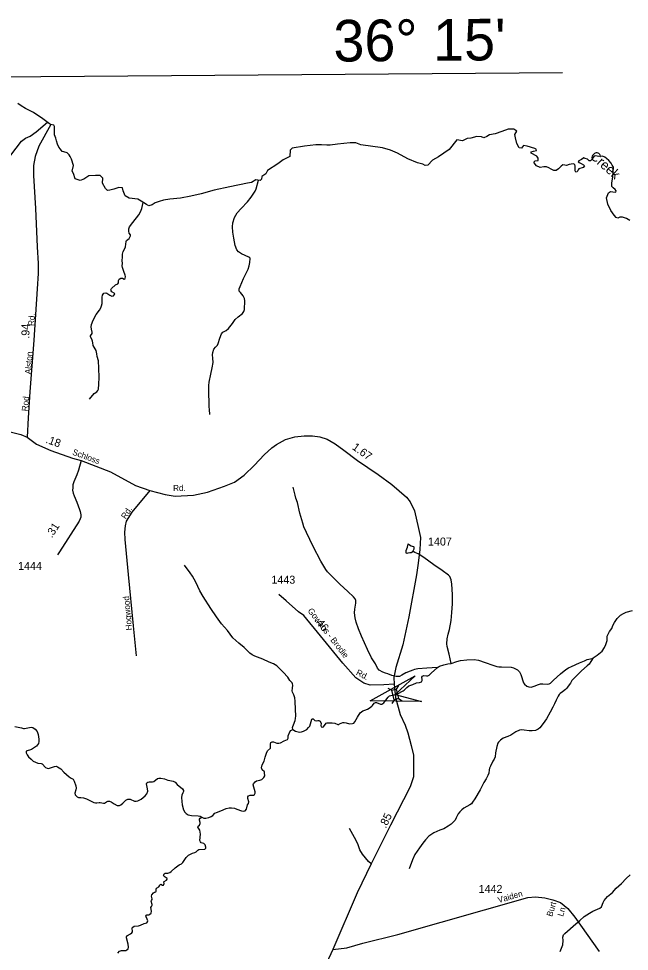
# Model space of a CAD drawing. Extents: x 2126262 to 2293712, y 749403 to 919119.
# Drawn here: x 2246570 to 2256103, y 897287 to 911854 of the extents above; entities that cross this region are included whole.
import ezdxf

# ---------------------------------------------------------------- set-up
doc = ezdxf.new("R2010")
doc.units = 0
for name, color, linetype in [('Exist Boundary Political CountyLine', 7, 'Continuous'), ('Exist Hydrographic Creek Single Shore', 7, 'Continuous'), ('Exist Hydrographic Creek Single Shore Label', 7, 'Continuous'), ('Exist Hydrographic Misc Water Feature', 7, 'Continuous'), ('Exist Road Non-System Type 51', 7, 'Continuous'), ('Exist Road Non-System Type 51 Label', 7, 'Continuous'), ('Exist Road Secondary Mileage Hundredths English Label', 7, 'Continuous'), ('Exist Road Secondary Structure Standard Bridge Attributed CELL', 7, 'Continuous'), ('Exist Road Secondary Structure Standard Bridge CELL', 7, 'Continuous'), ('Exist Road Secondary Type 41 Attributed', 7, 'Continuous'), ('Exist Road Secondary Type 51 Attributed', 7, 'Continuous'), ('Exist Road Secondary Type 51 Label', 7, 'Continuous'), ('Exist Road Secondary Type 51 Number Label', 7, 'Continuous'), ('Map Preparation Longitude Latitude Lines', 7, 'Continuous')]:
    doc.layers.add(name, color=color, linetype=linetype)

msp = doc.modelspace()

# ---------------------------------------------------------------- linework, layer by layer
at = {"layer": 'Exist Boundary Political CountyLine'}
for points in [[(2247071, 910199), (2247051, 910212), (2246947, 910291), (2246800, 910388), (2246679, 910452), (2246610, 910495), (2246560, 910531)], [(2247424, 909562), (2247397, 909660), (2247373, 909699), (2247361, 909729), (2247330, 909760), (2247278, 909772), (2247247, 909777), (2247222, 909814), (2247195, 909846), (2247176, 909892), (2247163, 909946), (2247152, 909987), (2247132, 910041), (2247132, 910096), (2247128, 910128), (2247132, 910150), (2247130, 910172), (2247119, 910189), (2247071, 910199)], [(2254654, 909554), (2254615, 909600), (2254616, 909619), (2254633, 909631), (2254680, 909639), (2254682, 909676), (2254658, 909706), (2254569, 909754), (2254571, 909774), (2254606, 909784), (2254651, 909797), (2254649, 909817), (2254626, 909826), (2254510, 909860), (2254450, 909871), (2254417, 909830), (2254385, 909836), (2254349, 909906), (2254327, 909995), (2254315, 910045), (2254345, 910097), (2254298, 910129), (2254213, 910127), (2254111, 910092), (2254006, 910056), (2253919, 910041), (2253877, 910013), (2253834, 909993), (2253793, 910006), (2253721, 910012), (2253626, 909986), (2253572, 909984), (2253496, 909945), (2253412, 909960), (2253292, 909813), (2253125, 909696), (2253028, 909643), (2252958, 909567), (2252917, 909559), (2252878, 909581), (2252797, 909604), (2252643, 909665), (2252485, 909755), (2252377, 909802), (2252252, 909834), (2251912, 909881), (2251836, 909914), (2251747, 909913), (2251548, 909892), (2251432, 909877), (2251379, 909877), (2251296, 909884), (2251210, 909881), (2251031, 909863), (2250840, 909833), (2250809, 909799), (2250805, 909703), (2250699, 909651), (2250616, 909585), (2250455, 909482), (2250429, 909432), (2250364, 909391), (2250360, 909349), (2250338, 909328), (2250272, 909336), (2250207, 909295), (2250142, 909285), (2249868, 909227), (2249621, 909177), (2249417, 909116), (2249259, 909080), (2249098, 909052), (2248930, 909035), (2248833, 909021), (2248762, 909000), (2248701, 908975), (2248654, 908946), (2248604, 908932), (2248565, 908953), (2248483, 909003), (2248429, 909035), (2248294, 909048), (2248231, 909085), (2248203, 909164), (2248189, 909211), (2248135, 909219), (2248058, 909191), (2247993, 909176), (2247958, 909169), (2247926, 909200), (2247881, 909282), (2247885, 909365), (2247841, 909404), (2247770, 909404), (2247665, 909400), (2247589, 909349), (2247528, 909326), (2247453, 909354), (2247424, 909434), (2247405, 909471), (2247424, 909562)], [(2255832, 909234), (2255832, 909283), (2255843, 909385), (2255856, 909534), (2255835, 909567), (2255821, 909598), (2255782, 909640), (2255748, 909672), (2255721, 909690), (2255682, 909708), (2255620, 909700), (2255581, 909713), (2255553, 909708), (2255531, 909681), (2255517, 909652), (2255499, 909632), (2255476, 909634), (2255447, 909658), (2255412, 909672), (2255393, 909678), (2255354, 909656), (2255312, 909633), (2255303, 909618), (2255320, 909605), (2255349, 909592), (2255387, 909573), (2255401, 909553), (2255382, 909531), (2255315, 909511), (2255303, 909492), (2255289, 909462), (2255269, 909459), (2255259, 909476), (2255259, 909518), (2255257, 909551), (2255250, 909574), (2255224, 909588), (2255164, 909577), (2255123, 909560), (2255097, 909565), (2255067, 909571), (2255040, 909550), (2254999, 909508), (2254960, 909484), (2254926, 909484), (2254881, 909504), (2254846, 909525), (2254807, 909541), (2254767, 909539), (2254712, 909531), (2254654, 909554)], [(2256109, 908700), (2256058, 908733), (2255995, 908753), (2255954, 908752), (2255923, 908737), (2255899, 908748), (2255866, 908783), (2255812, 908856), (2255769, 908956), (2255744, 909058), (2255775, 909136), (2255807, 909153), (2255843, 909149), (2255890, 909142), (2255895, 909164), (2255882, 909187), (2255848, 909212), (2255832, 909234)]]:
    msp.add_lwpolyline(points, dxfattribs=at)
at = {"layer": 'Exist Hydrographic Creek Single Shore'}
for points in [[(2255537, 901869), (2255600, 901911), (2255679, 901977), (2255714, 902031), (2255738, 902080), (2255755, 902144), (2255759, 902207), (2255770, 902243), (2255792, 902282), (2255829, 902331), (2255843, 902377), (2255870, 902425), (2255913, 902485), (2255967, 902536), (2256011, 902561), (2256051, 902582), (2256153, 902611)], [(2253324, 901785), (2253408, 901813), (2253466, 901827), (2253565, 901839), (2253680, 901845), (2253746, 901834), (2253854, 901799), (2253972, 901754), (2254032, 901737), (2254068, 901731), (2254109, 901730), (2254257, 901724), (2254293, 901717), (2254355, 901684), (2254389, 901650), (2254411, 901609), (2254452, 901482), (2254466, 901461), (2254505, 901428), (2254535, 901416), (2254568, 901413), (2254616, 901426), (2254686, 901455), (2254718, 901463), (2254751, 901465), (2254831, 901462), (2254852, 901465), (2254870, 901476), (2254921, 901521), (2255026, 901623), (2255110, 901691), (2255151, 901717), (2255202, 901738), (2255326, 901792), (2255402, 901824), (2255445, 901845), (2255499, 901856), (2255523, 901862), (2255537, 901869)], [(2250849, 900750), (2250892, 900728), (2250953, 900712), (2250986, 900713), (2251019, 900724), (2251066, 900752), (2251097, 900781), (2251115, 900804), (2251146, 900913), (2251155, 900920), (2251168, 900916), (2251195, 900890), (2251216, 900886), (2251242, 900894), (2251258, 900890), (2251276, 900880), (2251294, 900848), (2251286, 900814), (2251293, 900795), (2251313, 900789), (2251327, 900794), (2251369, 900849), (2251386, 900857), (2251462, 900857), (2251508, 900851), (2251552, 900831), (2251569, 900831), (2251581, 900838), (2251631, 900859), (2251652, 900860), (2251681, 900855), (2251735, 900842), (2251783, 900843), (2251803, 900853), (2251816, 900870), (2251860, 900943), (2251903, 901011), (2251942, 901041), (2251972, 901055), (2252014, 901070), (2252040, 901087), (2252081, 901114), (2252096, 901127), (2252121, 901162), (2252142, 901174), (2252157, 901174), (2252217, 901148), (2252241, 901149), (2252272, 901166), (2252286, 901189), (2252337, 901258), (2252357, 901277), (2252380, 901283), (2252446, 901298), (2252486, 901309), (2252570, 901356), (2252588, 901364), (2252600, 901376), (2252627, 901410), (2252659, 901432), (2252721, 901457), (2252780, 901480), (2252826, 901486), (2252860, 901498), (2252870, 901515), (2252870, 901533), (2252864, 901570), (2252873, 901586), (2252896, 901597), (2252937, 901588), (2252957, 901589), (2252976, 901599), (2253010, 901633), (2253110, 901721)], [(2253110, 901721), (2253139, 901741), (2253206, 901763), (2253271, 901777), (2253324, 901785)], [(2246513, 900799), (2246614, 900777), (2246646, 900767), (2246661, 900768), (2246768, 900788), (2246794, 900781), (2246827, 900756), (2246858, 900718), (2246874, 900673), (2246886, 900600), (2246886, 900564), (2246881, 900532), (2246847, 900492), (2246769, 900437), (2246690, 900412), (2246685, 900403), (2246687, 900389), (2246702, 900355), (2246725, 900325), (2246765, 900290), (2246796, 900258), (2246834, 900240), (2246872, 900228), (2246924, 900222), (2246938, 900213), (2246990, 900160), (2247014, 900146), (2247037, 900144), (2247128, 900172), (2247157, 900177), (2247176, 900171), (2247227, 900140), (2247275, 900083), (2247357, 900010), (2247391, 899991), (2247419, 899974), (2247435, 899947), (2247463, 899872), (2247467, 899838), (2247462, 899810), (2247449, 899760), (2247451, 899733), (2247483, 899698), (2247503, 899689), (2247542, 899690), (2247581, 899686), (2247627, 899670), (2247744, 899610), (2247771, 899606), (2247792, 899606), (2247825, 899614), (2247844, 899614), (2247895, 899599), (2247909, 899602), (2247939, 899622), (2247964, 899633), (2247990, 899631), (2248016, 899620), (2248063, 899592), (2248109, 899567), (2248128, 899563), (2248146, 899565), (2248165, 899576), (2248199, 899601), (2248243, 899649), (2248273, 899663), (2248291, 899665), (2248312, 899662), (2248378, 899635), (2248406, 899633), (2248431, 899639), (2248483, 899663), (2248547, 899715), (2248572, 899747), (2248586, 899787), (2248583, 899824), (2248568, 899904), (2248573, 899918), (2248587, 899931), (2248609, 899932), (2248660, 899932), (2248680, 899941), (2248735, 899984), (2248758, 899994), (2248791, 899994), (2248848, 899982), (2248897, 899961), (2248930, 899954), (2248982, 899944), (2249011, 899927), (2249046, 899893), (2249126, 899826), (2249143, 899801), (2249143, 899785), (2249134, 899762), (2249119, 899724), (2249114, 899690), (2249119, 899626), (2249125, 899576)], [(2249428, 899383), (2249461, 899366), (2249492, 899365), (2249540, 899377), (2249576, 899391), (2249600, 899411), (2249631, 899444), (2249657, 899458), (2249725, 899481), (2249811, 899517), (2249854, 899526), (2249895, 899527), (2249938, 899522), (2249976, 899507), (2250047, 899481), (2250087, 899476), (2250108, 899483), (2250129, 899510), (2250144, 899573), (2250159, 899595), (2250163, 899620), (2250149, 899676), (2250150, 899702), (2250160, 899716), (2250183, 899725), (2250236, 899727), (2250253, 899737), (2250264, 899757), (2250260, 899778), (2250233, 899886), (2250237, 899902), (2250264, 899937), (2250281, 899948), (2250335, 899958), (2250368, 899972), (2250396, 900001), (2250411, 900030), (2250410, 900073), (2250406, 900090), (2250373, 900121), (2250361, 900152), (2250372, 900200), (2250401, 900259), (2250417, 900321), (2250437, 900384), (2250454, 900418), (2250500, 900462), (2250503, 900485), (2250500, 900524), (2250506, 900549), (2250527, 900560), (2250548, 900558), (2250601, 900538), (2250630, 900538), (2250660, 900546), (2250717, 900576), (2250765, 900598), (2250775, 900616), (2250779, 900653), (2250803, 900714), (2250820, 900737), (2250838, 900748), (2250849, 900750)], [(2249125, 899576), (2249143, 899498), (2249165, 899462), (2249185, 899441), (2249218, 899421), (2249268, 899408), (2249371, 899404), (2249403, 899398), (2249428, 899383)], [(2249394, 899258), (2249405, 899282), (2249401, 899298), (2249391, 899337), (2249391, 899350), (2249403, 899365), (2249428, 899383)], [(2248116, 897259), (2248147, 897288), (2248176, 897302), (2248241, 897302), (2248258, 897310), (2248278, 897328), (2248286, 897354), (2248281, 897397), (2248252, 897499), (2248253, 897516), (2248267, 897534), (2248318, 897559), (2248337, 897575), (2248345, 897593), (2248341, 897652), (2248352, 897666), (2248373, 897678), (2248439, 897687), (2248473, 897697), (2248527, 897723), (2248571, 897732), (2248584, 897746), (2248585, 897765), (2248577, 897789), (2248560, 897824), (2248557, 897838), (2248564, 897851), (2248573, 897857), (2248603, 897859), (2248620, 897865), (2248638, 897883), (2248646, 897914), (2248636, 897974), (2248642, 897985), (2248654, 898006), (2248654, 898020), (2248640, 898071), (2248643, 898082), (2248656, 898099), (2248656, 898108), (2248644, 898147), (2248649, 898168), (2248674, 898201), (2248692, 898213), (2248713, 898216), (2248719, 898225), (2248719, 898258), (2248724, 898273), (2248760, 898296), (2248771, 898312), (2248775, 898328), (2248790, 898335), (2248818, 898318), (2248830, 898320), (2248839, 898330), (2248842, 898344), (2248835, 898371), (2248841, 898379), (2248879, 898397), (2248888, 898412), (2248886, 898424), (2248875, 898435), (2248842, 898458), (2248833, 898478), (2248841, 898498), (2248858, 898510), (2248898, 898510), (2248931, 898518), (2248951, 898536), (2249015, 898592), (2249078, 898637), (2249112, 898656), (2249135, 898677), (2249186, 898754), (2249221, 898790), (2249283, 898821), (2249321, 898831), (2249340, 898842), (2249366, 898869), (2249383, 898875), (2249474, 898884), (2249492, 898896), (2249494, 898916), (2249481, 898952), (2249460, 898971), (2249419, 898983), (2249407, 898995), (2249400, 899020), (2249407, 899119), (2249399, 899178), (2249369, 899227), (2249370, 899241), (2249394, 899258)], [(2255024, 897286), (2255064, 897391), (2255071, 897455), (2255065, 897510), (2255073, 897545), (2255094, 897568), (2255267, 897717), (2255330, 897767), (2255396, 897829), (2255483, 897881), (2255532, 897914), (2255644, 897959), (2255666, 897984), (2255694, 898048), (2255712, 898083), (2255761, 898142), (2255842, 898207), (2255899, 898273), (2255979, 898349), (2256051, 898423), (2256116, 898483)]]:
    msp.add_lwpolyline(points, dxfattribs=at)
at = {"layer": 'Exist Hydrographic Misc Water Feature'}
for points in [[(2246448, 909721), (2246617, 909941), (2246676, 909988), (2246749, 910019), (2246845, 910086), (2247021, 910235)], [(2249557, 905670), (2249547, 905749), (2249543, 905791), (2249544, 905877), (2249538, 905984), (2249540, 906124), (2249546, 906177), (2249571, 906304), (2249592, 906401), (2249604, 906484), (2249600, 906550), (2249595, 906605), (2249600, 906639), (2249618, 906694), (2249644, 906724), (2249673, 906754), (2249687, 906780), (2249710, 906864), (2249736, 906933), (2249757, 906955), (2249811, 906982), (2249848, 907014), (2249910, 907093), (2249951, 907153), (2249996, 907195), (2250065, 907248), (2250087, 907278), (2250096, 907314), (2250101, 907448), (2250095, 907485), (2250076, 907523), (2250032, 907576), (2250014, 907598), (2250010, 907615), (2250014, 907635), (2250026, 907669), (2250081, 907794), (2250155, 907943), (2250170, 907991), (2250177, 908046), (2250183, 908108), (2250177, 908120), (2250163, 908131), (2250049, 908181), (2250004, 908210), (2249975, 908244), (2249948, 908309), (2249928, 908425), (2249914, 908520), (2249908, 908600), (2249913, 908664), (2249939, 908746), (2249980, 908821), (2250042, 908888), (2250140, 908994), (2250200, 909066), (2250261, 909161), (2250278, 909197), (2250316, 909331)], [(2247678, 905913), (2247751, 905998), (2247793, 906028), (2247808, 906045), (2247819, 906069), (2247821, 906145), (2247825, 906249), (2247822, 906396), (2247815, 906510), (2247798, 906578), (2247793, 906620), (2247781, 906670), (2247747, 906722), (2247734, 906750), (2247726, 906789), (2247724, 906818), (2247712, 906850), (2247694, 906885), (2247693, 906901), (2247716, 906939), (2247720, 906959), (2247705, 907004), (2247700, 907039), (2247709, 907076), (2247731, 907145), (2247779, 907233), (2247830, 907302), (2247852, 907335), (2247866, 907370), (2247873, 907404), (2247872, 907503), (2247880, 907535), (2247902, 907565), (2247932, 907570), (2247947, 907568), (2247991, 907533), (2248027, 907521), (2248051, 907525), (2248067, 907544), (2248069, 907556), (2248062, 907569), (2248026, 907587), (2248012, 907604), (2248009, 907617), (2248019, 907637), (2248080, 907698), (2248121, 907713), (2248129, 907727), (2248127, 907763), (2248138, 907784), (2248167, 907802), (2248193, 907802), (2248219, 907786), (2248232, 907796), (2248239, 907825), (2248235, 907846), (2248210, 907905), (2248192, 907967), (2248188, 907992), (2248191, 908032), (2248188, 908075), (2248190, 908129), (2248192, 908177), (2248200, 908218), (2248230, 908266), (2248239, 908290), (2248245, 908330), (2248251, 908375), (2248256, 908388), (2248294, 908421), (2248318, 908463), (2248317, 908477), (2248297, 908505), (2248290, 908536), (2248290, 908571), (2248303, 908605), (2248352, 908671), (2248446, 908792), (2248473, 908837), (2248493, 908891), (2248516, 908983)], [(2253110, 901721), (2252941, 901712), (2252799, 901698), (2252751, 901691), (2252725, 901681), (2252679, 901661), (2252613, 901637), (2252553, 901600), (2252513, 901581), (2252488, 901577), (2252461, 901580), (2252394, 901595), (2252335, 901620), (2252295, 901632), (2252256, 901647), (2252200, 901680), (2252171, 901712), (2252140, 901775), (2252080, 901871), (2252017, 902002), (2251924, 902210), (2251873, 902322), (2251838, 902426), (2251825, 902495), (2251815, 902575), (2251819, 902631), (2251833, 902725), (2251831, 902766), (2251821, 902794), (2251799, 902825), (2251708, 902908), (2251583, 903021), (2251463, 903140), (2251391, 903213), (2251363, 903251), (2251285, 903382), (2251169, 903610), (2251063, 903827), (2251023, 903917), (2251004, 903975), (2250961, 904129), (2250921, 904297), (2250897, 904366), (2250884, 904412), (2250855, 904539)], [(2253324, 901785), (2253290, 901927), (2253261, 902047), (2253255, 902092), (2253258, 902168), (2253273, 902242), (2253296, 902315), (2253321, 902455), (2253334, 902578), (2253343, 902716), (2253344, 902858), (2253334, 903023), (2253321, 903088), (2253300, 903142), (2253282, 903162), (2253182, 903237), (2253051, 903321), (2252894, 903438), (2252805, 903495), (2252756, 903518), (2252724, 903537)], [(2250849, 900750), (2250847, 900784), (2250849, 900801), (2250858, 900827), (2250885, 900893), (2250892, 900922), (2250895, 900965), (2250893, 901063), (2250885, 901193), (2250879, 901245), (2250868, 901292), (2250846, 901337), (2250840, 901357), (2250845, 901398), (2250848, 901442), (2250846, 901463), (2250838, 901479), (2250803, 901519), (2250774, 901567), (2250699, 901645), (2250598, 901744), (2250549, 901777), (2250482, 901805), (2250382, 901850), (2250257, 901896), (2250213, 901919), (2250178, 901946), (2250088, 902033), (2250009, 902100), (2249914, 902182), (2249830, 902300), (2249734, 902404), (2249657, 902510), (2249572, 902641), (2249452, 902829), (2249399, 902920), (2249336, 903054), (2249312, 903099), (2249283, 903149), (2249246, 903201), (2249160, 903319)], [(2255537, 901869), (2255504, 901814), (2255475, 901772), (2255445, 901744), (2255357, 901668), (2255250, 901565), (2255207, 901517), (2255182, 901477), (2255148, 901429), (2255127, 901399), (2255105, 901377), (2255060, 901339), (2255021, 901313), (2255009, 901301), (2254991, 901274), (2254963, 901212), (2254935, 901152), (2254906, 901100), (2254866, 901025), (2254811, 900920), (2254759, 900848), (2254704, 900777), (2254677, 900755), (2254636, 900736), (2254584, 900730), (2254540, 900732), (2254463, 900743), (2254422, 900746), (2254387, 900739), (2254330, 900717), (2254255, 900663), (2254205, 900641), (2254134, 900614), (2254092, 900585), (2254061, 900556), (2254050, 900536), (2254033, 900484), (2254016, 900389), (2254007, 900327), (2253993, 900287), (2253973, 900256), (2253933, 900178), (2253921, 900147), (2253914, 900122), (2253907, 900069), (2253894, 900032), (2253869, 899979), (2253834, 899923), (2253775, 899812), (2253689, 899667), (2253657, 899617), (2253637, 899591), (2253615, 899574), (2253520, 899521), (2253486, 899496), (2253458, 899466), (2253432, 899433), (2253402, 899371), (2253382, 899337), (2253359, 899308), (2253321, 899271), (2253274, 899240), (2253206, 899200), (2253143, 899178), (2253052, 899138), (2252973, 899086), (2252919, 899030), (2252878, 898976), (2252825, 898903), (2252755, 898797), (2252717, 898714), (2252668, 898576)]]:
    msp.add_lwpolyline(points, dxfattribs=at)
msp.add_lwpolyline([(2252724, 903537), (2252713, 903524), (2252695, 903513), (2252678, 903510), (2252647, 903507), (2252627, 903501), (2252622, 903503), (2252618, 903512), (2252621, 903549), (2252629, 903576), (2252640, 903599), (2252646, 903624), (2252649, 903648), (2252650, 903649), (2252657, 903646), (2252695, 903622), (2252713, 903613), (2252736, 903611), (2252739, 903606), (2252740, 903595), (2252737, 903569)], close=True, dxfattribs=at)
at = {"layer": 'Exist Road Non-System Type 51'}
for points in [[(2248620, 904484), (2248335, 904144), (2248249, 904006), (2248233, 903931), (2248224, 903835), (2248230, 903721), (2248280, 903172), (2248360, 902371), (2248407, 901902)], [(2252071, 898655), (2252030, 898688), (2251936, 898805), (2251895, 898874), (2251865, 898968), (2251812, 899067), (2251732, 899203)]]:
    msp.add_lwpolyline(points, dxfattribs=at)
at = {"layer": 'Exist Road Secondary Structure Standard Bridge Attributed CELL'}
msp.add_lwpolyline([(2252858, 901188), (2252058, 901200), (2252757, 901589), (2252446, 901298)], close=True, dxfattribs=at)
at = {"layer": 'Exist Road Secondary Structure Standard Bridge CELL'}
for p, q in [((2252498, 901440), (2252462, 901380)), ((2252335, 901399), (2252394, 901364)), ((2252431, 901217), (2252396, 901158)), ((2252498, 901234), (2252557, 901198))]:
    msp.add_line(p, q, dxfattribs=at)
msp.add_lwpolyline([(2252462, 901380), (2252499, 901234), (2252430, 901217), (2252394, 901364)], close=True, dxfattribs=at)
at = {"layer": 'Exist Road Secondary Type 41 Attributed'}
msp.add_lwpolyline([(2247545, 904952), (2247502, 904801), (2247477, 904728), (2247434, 904621), (2247418, 904575), (2247414, 904527), (2247413, 904488), (2247421, 904443), (2247438, 904402), (2247476, 904302), (2247520, 904188), (2247529, 904157), (2247535, 904132), (2247539, 904104), (2247540, 904067), (2247530, 904040), (2247516, 904005), (2247210, 903527), (2247175, 903480)], dxfattribs=at)
at = {"layer": 'Exist Road Secondary Type 51 Attributed'}
for points in [[(2247071, 910199), (2246885, 909860), (2246828, 909699), (2246803, 909558), (2246803, 909406), (2246833, 908887), (2246861, 908288), (2246874, 908028), (2246874, 907876), (2246861, 907634), (2246808, 906830), (2246747, 906027), (2246721, 905621), (2246703, 905317)], [(2241192, 904465), (2241343, 904542), (2242048, 904714), (2242391, 904793), (2242586, 904860), (2242833, 904975), (2243040, 905096), (2243139, 905167), (2243308, 905312), (2243460, 905459), (2243810, 905813), (2243915, 905888), (2244031, 905936), (2244196, 905957), (2244290, 905962), (2244438, 905936), (2245310, 905646), (2246459, 905395), (2246602, 905359), (2246703, 905317)], [(2246703, 905317), (2246763, 905269), (2246850, 905210), (2247073, 905108), (2247411, 904988), (2247545, 904952)], [(2247545, 904952), (2248003, 904775), (2248396, 904562), (2248620, 904484), (2248859, 904424), (2249011, 904396), (2249300, 904412), (2249518, 904459), (2249781, 904551), (2249938, 904614), (2250089, 904724), (2250250, 904879), (2250404, 905044), (2250523, 905152), (2250595, 905205), (2250733, 905280), (2250882, 905324), (2251026, 905340), (2251156, 905340), (2251269, 905321), (2251388, 905285), (2251510, 905213), (2251648, 905116), (2251858, 904953), (2252183, 904736), (2252393, 904576), (2252625, 904380), (2252683, 904305), (2252749, 904167), (2252812, 903890), (2252843, 903752), (2252835, 903565), (2252804, 903352), (2252779, 903167), (2252661, 902513), (2252567, 902073), (2252456, 901721), (2252425, 901566), (2252431, 901462)], [(2252431, 901462), (2252270, 901451), (2252057, 901445), (2251958, 901474), (2251831, 901558), (2251628, 901788), (2251280, 902215), (2251021, 902532), (2250938, 902591), (2250748, 902763), (2250633, 902862)], [(2252431, 901462), (2252446, 901298)], [(2252446, 901298), (2252450, 901249), (2252527, 900986), (2252602, 900818), (2252646, 900699), (2252697, 900501), (2252731, 900349), (2252733, 900166), (2252731, 900014), (2252684, 899856), (2252373, 899258), (2252071, 898655), (2251852, 898203), (2251474, 897314)], [(2251474, 897314), (2251695, 897342), (2251941, 897417), (2252491, 897552), (2254516, 898126), (2254640, 898140), (2254781, 898123), (2254911, 898093), (2255030, 898048), (2255143, 897954), (2255254, 897822), (2255634, 897284)], [(2251474, 897314), (2251242, 896812), (2250883, 896030)]]:
    msp.add_lwpolyline(points, dxfattribs=at)
at = {"layer": 'Map Preparation Longitude Latitude Lines'}
msp.add_line((2230464, 910818), (2255058, 911015), dxfattribs=at)

# ---------------------------------------------------------------- texts
at = {"layer": 'Exist Hydrographic Creek Single Shore Label'}
msp.add_text('Creek', height=150, rotation=318.6572, dxfattribs=at).set_placement((2255477, 909689))
at = {"layer": 'Exist Road Non-System Type 51 Label'}
for s, rotation, p in [('Rd.', 57.1037, (2248241, 904031)), ('Hogwood', 95.0385, (2248341, 902304)), ('Burt', 73.2492, (2254898, 897821)), ('Ln.', 73.2492, (2255068, 897824))]:
    msp.add_text(s, height=95, rotation=rotation, dxfattribs=at).set_placement(p)
at = {"layer": 'Exist Road Secondary Mileage Hundredths English Label'}
for s, rotation, p in [('.94', 89.5458, (2246738, 906855)), ('.18', 340.6818, (2246983, 905232)), ('1.67', 324.4109, (2251765, 905138)), ('.31', 57.362, (2247090, 903735)), ('.46', 308.3633, (2251182, 902452)), ('.85', 64.0814, (2252301, 899200))]:
    msp.add_text(s, height=125, rotation=rotation, dxfattribs=at).set_placement(p)
at = {"layer": 'Exist Road Secondary Type 51 Label'}
for s, rotation, p in [('Rd.', 87.0805, (2246813, 907052)), ('Alston', 85.7736, (2246762, 906298)), ('Rod', 84.6472, (2246712, 905719)), ('Schloss', 339.8268, (2247400, 905047)), ('Rd.', 0.9536, (2248982, 904474)), ('Gowans - Brodie', 307.8968, (2251075, 902603)), ('Rd.', 332.5429, (2251828, 901611)), ('Vaiden', 16.2462, (2254065, 898040))]:
    msp.add_text(s, height=95, rotation=rotation, dxfattribs=at).set_placement(p)
at = {"layer": 'Exist Road Secondary Type 51 Number Label'}
for s, p in [('1407', (2252960, 903625)), ('1444', (2246562, 903245)), ('1443', (2250516, 903029)), ('1442', (2253750, 898199))]:
    msp.add_text(s, height=125, dxfattribs=at).set_placement(p)
at = {"layer": 'Map Preparation Longitude Latitude Lines'}
msp.add_text("36° 15'", height=650, rotation=0.4569, dxfattribs=at).set_placement((2251486, 911183))

doc.saveas('drawing.dxf')
